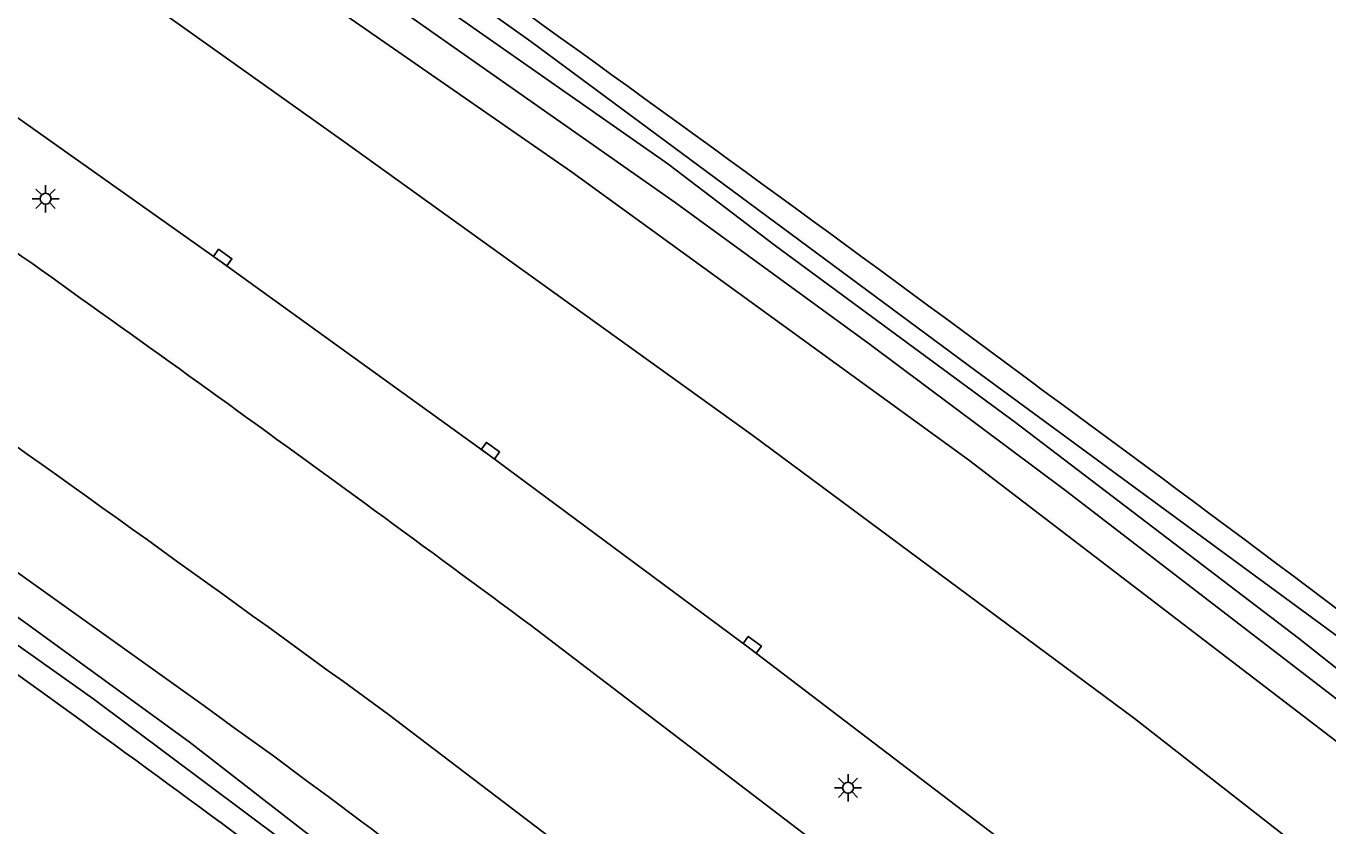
# Model space of a CAD drawing. Extents: x 133000 to 136000, y 400500 to 403500.
# Drawn here: x 134905.2 to 134964.9, y 400888.8 to 400925.6 of the extents above; entities that cross this region are included whole.
import ezdxf

# ---------------------------------------------------------------- set-up
doc = ezdxf.new("R2010")
doc.units = 0
for name, color, linetype in [('gg-afsc-erfafscheiding', 7, 'Continuous'), ('gg-knt-verharding', 7, 'Continuous'), ('gg-kntw-bovenkant insteek waterloop', 7, 'Continuous'), ('gg-kntw-waterlijn', 7, 'Continuous'), ('gt-symb-kolk', 7, 'Continuous'), ('gt-symb-lichtmast', 7, 'Continuous')]:
    doc.layers.add(name, color=color, linetype=linetype)

# ---------------------------------------------------------------- blocks, each defined once
blk = doc.blocks.new('gt0-KOLK')
at = {"layer": 'gt-symb-kolk'}
blk.add_lwpolyline([(0, 0), (0.375, 0), (0.375, 0.4), (-0.375, 0.4), (-0.375, 0), (0, 0)], dxfattribs=at)
blk = doc.blocks.new('gt0-LMAST')
at = {"layer": 'gt-symb-lichtmast'}
for p, q in [((-0.005, 0.246), (-0.005, 0.621)), ((-0.182, 0.173), (-0.447, 0.438)), ((0.172, 0.173), (0.437, 0.438)), ((-0.255, -0.004), (-0.63, -0.004)), ((-0.182, -0.181), (-0.447, -0.446)), ((-0.005, -0.254), (-0.005, -0.629)), ((0.437, -0.446), (0.172, -0.181)), ((0.245, -0.004), (0.62, -0.004))]:
    blk.add_line(p, q, dxfattribs=at)
blk.add_circle((-0.005, -0.004), 0.25, dxfattribs=at)

msp = doc.modelspace()

# ---------------------------------------------------------------- linework, layer by layer
at = {"layer": 'gg-afsc-erfafscheiding'}
for centre, radius, start, end in [((133893.125, 399490.222), 1770.061, 54.183418, 55.14896), ((133713.513, 399237.972), 2079.717, 53.400425, 54.237654), ((134208.744, 399894.924), 1257.05, 52.300936, 53.669135)]:
    msp.add_arc(centre, radius, start, end, dxfattribs=at)
at = {"layer": 'gg-knt-verharding'}
msp.add_line((134921.805, 400893.936), (134934.246, 400884.481), dxfattribs=at)
for points in [[(135047.773, 400816.94), (135039.357, 400824.61), (135022.228, 400839.751), (135004.622, 400854.739), (134988.426, 400868.116), (134972.482, 400880.912), (134956.043, 400893.748), (134938.534, 400906.746), (134919.757, 400920.256), (134900.065, 400934.252), (134879.936, 400947.997), (134859.252, 400961.574), (134838.992, 400974.253), (134824.537, 400983.121), (134814.199, 400989.373), (134794.126, 401000.944), (134771.378, 401013.571), (134759.938, 401019.66)], [(135009.273, 400840.643), (134993.235, 400854.083), (134974.385, 400869.547), (134974.193, 400869.285), (134967.74, 400874.433), (134955.426, 400883.981), (134938.381, 400896.977), (134926.368, 400905.889), (134914.083, 400914.758), (134901.901, 400923.378), (134889.563, 400931.959), (134877.081, 400940.381), (134864.544, 400948.744), (134851.981, 400956.884), (134839.4, 400964.808), (134826.6, 400972.693), (134813.692, 400980.428), (134809.534, 400982.93), (134798.592, 400989.344), (134783.42, 400997.972), (134768.295, 401006.295), (134755.741, 401013.018)], [(134928.313, 400898.047), (134955.764, 400877.095), (134969.547, 400866.293)]]:
    msp.add_lwpolyline(points, dxfattribs=at)
for centre, radius, start, end in [((133870.544, 399453.836), 1782.986, 53.870867, 55.627454), ((134086.341, 399762.122), 1413.945, 53.45337, 54.89125)]:
    msp.add_arc(centre, radius, start, end, dxfattribs=at)
at = {"layer": 'gg-kntw-bovenkant insteek waterloop'}
for points in [[(134572.766, 401113.869), (134593.261, 401106.653), (134614.363, 401098.387), (134636.048, 401089.515), (134662.133, 401078.826), (134682.969, 401068.982), (134701.812, 401060.059), (134721.127, 401050.339), (134741.392, 401039.88), (134760.64, 401029.959), (134779.824, 401019.567), (134800.389, 401008.029), (134819.433, 400996.826), (134838.421, 400984.943), (134877.761, 400959.961), (134896.359, 400947.616), (134928.347, 400924.842), (134948.769, 400909.719), (134968.036, 400895.554), (134985.707, 400881.704), (135003.429, 400867.53)], [(134999.151, 400865.387), (134983.553, 400878.244), (134965.572, 400892.509), (134948.436, 400905.629), (134930.205, 400918.862), (134909.585, 400933.176), (134896.025, 400942.638), (134877.468, 400955.173), (134859.245, 400967.075), (134841.255, 400978.649), (134823.054, 400989.841), (134797.197, 401004.96), (134777.299, 401016.054), (134757.03, 401026.718), (134733.14, 401038.94), (134701.127, 401054.597), (134682.132, 401063.497), (134663.515, 401072.004), (134638.584, 401082.341), (134619.615, 401090.076), (134592.985, 401100.436), (134572.416, 401107.644)]]:
    msp.add_lwpolyline(points, dxfattribs=at)
for centre, radius, start, end in [((134061.863, 399713.128), 1456.108, 54.058529, 56.046087), ((134335.555, 400105.771), 973.712, 52.722697, 55.012063), ((134226.668, 399961.009), 1158.749, 51.496027, 53.461867)]:
    msp.add_arc(centre, radius, start, end, dxfattribs=at)
at = {"layer": 'gg-kntw-waterlijn'}
for points in [[(134553.93, 401080.845), (134580.736, 401071.097), (134620.813, 401055.212), (134648.586, 401043.726), (134667.937, 401035.011), (134696.907, 401021.886), (134709.256, 401015.83), (134729.419, 401005.448), (134760.806, 400988.746), (134781.029, 400977.755), (134794.046, 400970.196), (134807.28, 400962.361), (134827.545, 400949.887), (134847.621, 400937.359), (134862.094, 400927.933), (134887.284, 400910.918), (134905.148, 400898.149), (134912.658, 400892.685), (134918.69, 400887.99), (134936.81, 400874.317), (134956.105, 400859.385), (134963.661, 400853.386)], [(134963.661, 400853.386), (134962.848, 400852.778), (134943.745, 400867.766), (134929.226, 400878.967), (134908.239, 400894.664), (134883.413, 400912.283), (134861.643, 400927.105), (134848.821, 400935.275), (134825.713, 400949.915), (134806.046, 400962.09), (134796.927, 400967.403), (134781.179, 400976.669), (134767.912, 400983.829), (134746.483, 400995.397), (134729.051, 401004.427), (134702.378, 401018.12), (134677.91, 401029.161), (134657.972, 401038.103), (134644.675, 401043.876), (134627.023, 401051.212), (134592.826, 401065.101), (134551.186, 401080.381)], [(134788.763, 401012.888), (134806.221, 401002.882), (134817.405, 400996.472), (134830.219, 400988.549), (134846.364, 400978.565), (134857.44, 400971.517), (134879.171, 400957.321), (134894.747, 400947.145), (134904.214, 400940.53), (134912.633, 400934.808), (134918.228, 400930.694), (134925.523, 400925.592), (134934.622, 400919.229), (134939.569, 400915.464), (134950.585, 400907.339), (134963.568, 400897.447), (134978.121, 400885.911), (134993.195, 400873.963), (135008.25, 400861.038)], [(134999.526, 400867.09), (134990.788, 400874.231), (134984.061, 400879.729), (134970.703, 400890.506), (134952.886, 400904.216), (134943.873, 400910.952), (134934.965, 400917.447), (134921.025, 400927.241), (134907.084, 400937.035), (134896.34, 400944.584), (134885.843, 400951.577), (134877.835, 400956.746), (134868.59, 400962.714), (134858.633, 400969.142), (134846.459, 400977.001), (134820.178, 400993.085), (134808.906, 400999.827), (134798.325, 401005.956)]]:
    msp.add_lwpolyline(points, dxfattribs=at)

# ---------------------------------------------------------------- block references
at = {"layer": 'gt-symb-kolk'}
for p, rotation in [((134914.083, 400914.758), -35.31121344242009), ((134926.368, 400905.889), -35.80410590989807), ((134938.381, 400896.977), -36.583421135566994)]:
    msp.add_blockref('gt0-KOLK', p, dxfattribs=dict(at, rotation=rotation))
at = {"layer": 'gt-symb-lichtmast'}
for p in [(134906.073, 400917.627), (134942.904, 400890.575)]:
    msp.add_blockref('gt0-LMAST', p, dxfattribs=at)

doc.saveas('drawing.dxf')
